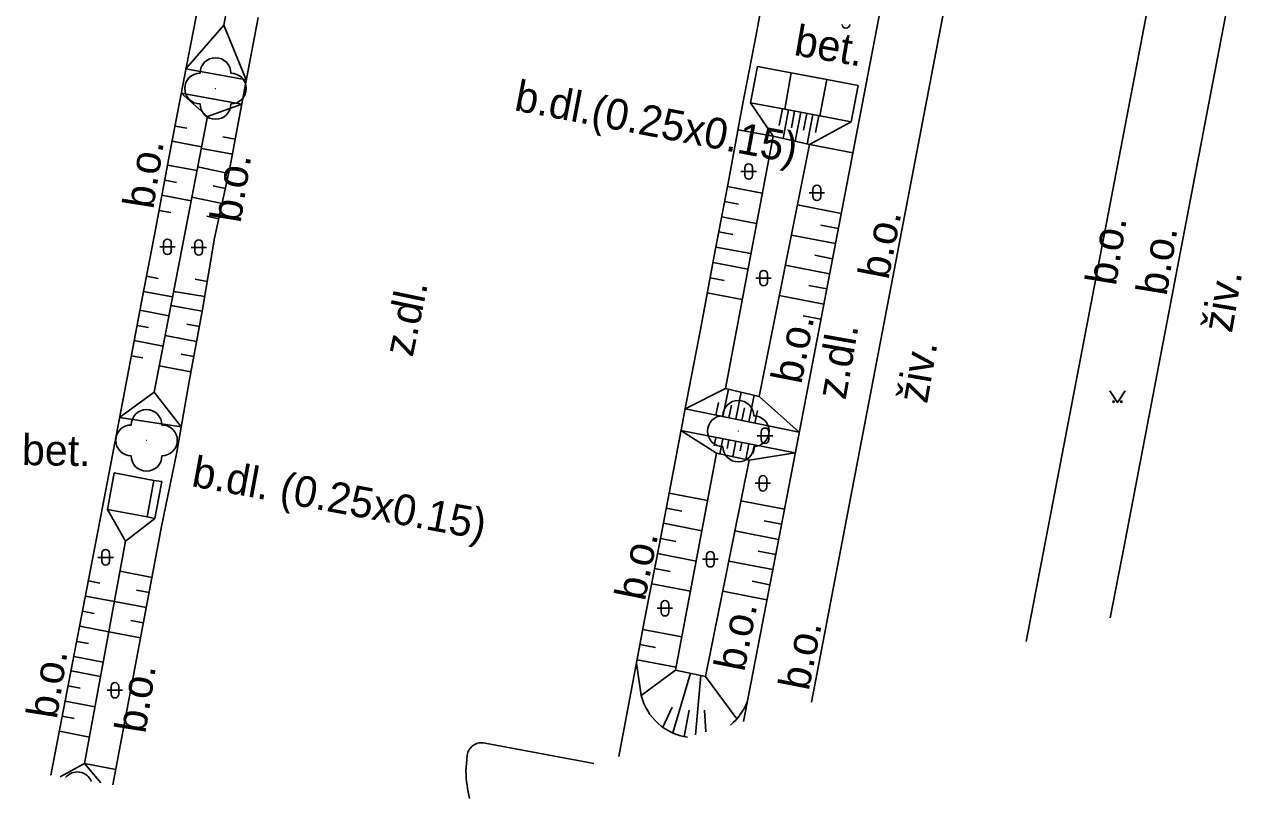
# Model space of a CAD drawing. Extents: x -601602 to -600882, y -1162594 to -1161950.
# Drawn here: x -601548.72 to -601509.18, y -1162372 to -1162346.85 of the extents above; entities that cross this region are included whole.
import ezdxf

# ---------------------------------------------------------------- set-up
doc = ezdxf.new("R2010")
doc.units = 0
for name, color, linetype in [('Vrstva 13', 7, 'Continuous'), ('Vrstva 14', 7, 'Continuous'), ('Vrstva 16', 7, 'Continuous')]:
    doc.layers.add(name, color=color, linetype=linetype)

msp = doc.modelspace()

# ---------------------------------------------------------------- linework, layer by layer
at = {"layer": 'Vrstva 13'}
for p, q in [((-601520.42, -1162343.78), (-601523.89, -1162361.87)), ((-601518.44, -1162344.25), (-601521.87, -1162362.18)), ((-601524.51, -1162344.84), (-601524.95, -1162347.19)), ((-601512.06, -1162345.44), (-601515.47, -1162363.18)), ((-601509.56, -1162345.82), (-601513, -1162363.8)), ((-601543.53, -1162348.59), (-601543.07, -1162346.25)), ((-601541.12, -1162346.62), (-601541.57, -1162348.96)), ((-601524.95, -1162347.19), (-601525.4, -1162349.52)), ((-601524.91, -1162348.21), (-601525.13, -1162349.4)), ((-601523.81, -1162348.42), (-601524.91, -1162348.21)), ((-601544, -1162351.07), (-601543.53, -1162348.59)), ((-601523.81, -1162348.42), (-601524.02, -1162349.6)), ((-601522.65, -1162348.64), (-601523.81, -1162348.42)), ((-601522.65, -1162348.64), (-601522.88, -1162349.82)), ((-601521.64, -1162348.83), (-601522.65, -1162348.64)), ((-601541.57, -1162348.96), (-601542.03, -1162351.45)), ((-601521.64, -1162348.83), (-601521.86, -1162350.01)), ((-601525.4, -1162349.52), (-601525.84, -1162351.88)), ((-601525.13, -1162349.4), (-601524.02, -1162349.6)), ((-601524.02, -1162349.6), (-601522.88, -1162349.82)), ((-601522.88, -1162349.82), (-601521.86, -1162350.01)), ((-601544.45, -1162353.45), (-601544, -1162351.07)), ((-601542.03, -1162351.45), (-601542.54, -1162353.79)), ((-601525.84, -1162351.88), (-601526.31, -1162354.37)), ((-601544.89, -1162355.75), (-601544.45, -1162353.45)), ((-601542.54, -1162353.79), (-601542.93, -1162356.11)), ((-601526.31, -1162354.37), (-601526.75, -1162356.7)), ((-601545.34, -1162358.1), (-601544.89, -1162355.75)), ((-601542.93, -1162356.11), (-601543.37, -1162358.45)), ((-601526.75, -1162356.7), (-601527.2, -1162359.04)), ((-601545.78, -1162360.44), (-601545.34, -1162358.1)), ((-601543.37, -1162358.45), (-601543.78, -1162360.8)), ((-601527.2, -1162359.04), (-601527.65, -1162361.39)), ((-601545.78, -1162360.44), (-601546.22, -1162362.76)), ((-601543.78, -1162360.8), (-601544.26, -1162363.16)), ((-601545.8, -1162361.41), (-601546.02, -1162362.61)), ((-601545.8, -1162361.41), (-601544.51, -1162361.66)), ((-601544.51, -1162361.66), (-601544.73, -1162362.84)), ((-601544.51, -1162361.66), (-601544.25, -1162361.7)), ((-601544.25, -1162361.7), (-601544.48, -1162362.9)), ((-601527.65, -1162361.39), (-601528.09, -1162363.72)), ((-601523.89, -1162361.87), (-601525.365, -1162369.488)), ((-601521.87, -1162362.18), (-601523.155, -1162368.864)), ((-601546.22, -1162362.76), (-601547.15, -1162367.59)), ((-601544.73, -1162362.84), (-601546.02, -1162362.61)), ((-601544.48, -1162362.9), (-601544.73, -1162362.84)), ((-601545.17, -1162367.99), (-601544.26, -1162363.16)), ((-601515.47, -1162363.18), (-601516.183, -1162366.898)), ((-601528.09, -1162363.72), (-601528.55, -1162366.08)), ((-601513, -1162363.8), (-601513.447, -1162366.126)), ((-601528.55, -1162366.08), (-601529.02, -1162368.56)), ((-601547.15, -1162367.59), (-601547.858, -1162371.239)), ((-601545.846, -1162371.544), (-601545.17, -1162367.99)), ((-601529.02, -1162368.56), (-601529.41, -1162370.629)), ((-601530.225, -1162370.859), (-601533.75, -1162370.19)), ((-601534.34, -1162370.59), (-601534.38, -1162371.12))]:
    msp.add_line(p, q, dxfattribs=at)
for centre, radius, start, end in [((-601533.855, -1162370.671), 0.492, 77.7335, 170.5384), ((-601529.114, -1162370.863), 5.272, 182.7894, 192.4233)]:
    msp.add_arc(centre, radius, start, end, dxfattribs=at)
at = {"layer": 'Vrstva 14'}
for p, q in [((-601542.24, -1162346.87), (-601540.96, -1162340.22)), ((-601543.472, -1162348.295), (-601542.24, -1162346.87)), ((-601542.24, -1162346.87), (-601541.509, -1162348.644)), ((-601541.509, -1162348.644), (-601543.472, -1162348.295)), ((-601541.658, -1162349.438), (-601543.624, -1162349.084)), ((-601543.624, -1162349.084), (-601542.77, -1162349.84)), ((-601542.77, -1162349.84), (-601541.658, -1162349.438)), ((-601525.13, -1162349.4), (-601524.4, -1162350.48)), ((-601544.5, -1162358.79), (-601542.77, -1162349.84)), ((-601524.198, -1162350.131), (-601524.093, -1162349.587)), ((-601524.076, -1162350.554), (-601523.896, -1162349.624)), ((-601523.805, -1162350.207), (-601523.7, -1162349.662)), ((-601523.685, -1162350.644), (-601523.503, -1162349.7)), ((-601523.412, -1162350.283), (-601523.307, -1162349.738)), ((-601523.296, -1162350.733), (-601523.111, -1162349.776)), ((-601523.019, -1162350.358), (-601522.914, -1162349.813)), ((-601543.825, -1162350.149), (-601543.441, -1162350.222)), ((-601525.539, -1162350.268), (-601524.4, -1162350.48)), ((-601523.22, -1162350.75), (-601521.86, -1162350.01)), ((-601543.919, -1162350.64), (-601542.96, -1162350.822)), ((-601541.868, -1162350.572), (-601542.271, -1162350.498)), ((-601525.95, -1162358.67), (-601524.4, -1162350.48)), ((-601523.22, -1162350.75), (-601524.4, -1162350.48)), ((-601541.959, -1162351.064), (-601542.97, -1162350.877)), ((-601524.85, -1162358.93), (-601523.22, -1162350.75)), ((-601521.809, -1162351.021), (-601523.22, -1162350.75)), ((-601544.065, -1162351.416), (-601543.11, -1162351.597)), ((-601542.083, -1162351.692), (-601543.086, -1162351.473)), ((-601525.317, -1162351.751), (-601525.317, -1162351.501)), ((-601525.067, -1162351.751), (-601525.067, -1162351.501)), ((-601525.442, -1162351.626), (-601524.942, -1162351.626)), ((-601544.158, -1162351.907), (-601543.777, -1162351.979)), ((-601542.189, -1162352.181), (-601542.586, -1162352.094)), ((-601525.884, -1162352.113), (-601524.75, -1162352.327)), ((-601523.104, -1162352.443), (-601523.104, -1162352.193)), ((-601522.854, -1162352.443), (-601522.854, -1162352.193)), ((-601544.251, -1162352.399), (-601543.299, -1162352.579)), ((-601542.296, -1162352.669), (-601543.276, -1162352.456)), ((-601525.977, -1162352.605), (-601525.523, -1162352.69)), ((-601523.229, -1162352.318), (-601522.729, -1162352.318)), ((-601544.344, -1162352.89), (-601543.964, -1162352.962)), ((-601542.402, -1162353.158), (-601542.79, -1162353.074)), ((-601522.186, -1162352.985), (-601523.611, -1162352.712)), ((-601526.07, -1162353.096), (-601524.936, -1162353.31)), ((-601522.28, -1162353.476), (-601522.851, -1162353.366)), ((-601526.162, -1162353.587), (-601525.709, -1162353.673)), ((-601522.374, -1162353.967), (-601523.806, -1162353.692)), ((-601544.321, -1162354.073), (-601543.821, -1162354.073)), ((-601544.196, -1162354.198), (-601544.196, -1162353.948)), ((-601543.946, -1162354.198), (-601543.946, -1162353.948)), ((-601543.305, -1162354.096), (-601542.805, -1162354.096)), ((-601543.18, -1162354.221), (-601543.18, -1162353.971)), ((-601542.93, -1162354.221), (-601542.93, -1162353.971)), ((-601526.255, -1162354.079), (-601525.122, -1162354.293)), ((-601526.351, -1162354.585), (-601525.217, -1162354.799)), ((-601522.468, -1162354.458), (-601523.043, -1162354.348)), ((-601544.752, -1162355.029), (-601544.374, -1162355.101)), ((-601524.833, -1162355.212), (-601524.833, -1162354.962)), ((-601524.583, -1162355.212), (-601524.583, -1162354.962)), ((-601522.562, -1162354.949), (-601524.002, -1162354.673)), ((-601542.776, -1162355.195), (-601543.175, -1162355.128)), ((-601526.443, -1162355.076), (-601525.99, -1162355.162)), ((-601524.958, -1162355.087), (-601524.458, -1162355.087)), ((-601522.657, -1162355.44), (-601523.234, -1162355.329)), ((-601544.846, -1162355.52), (-601543.903, -1162355.7)), ((-601542.859, -1162355.688), (-601543.868, -1162355.518)), ((-601526.536, -1162355.568), (-601525.403, -1162355.782)), ((-601522.751, -1162355.931), (-601524.197, -1162355.654)), ((-601544.964, -1162356.135), (-601544.022, -1162356.315)), ((-601542.94, -1162356.166), (-601543.956, -1162355.975)), ((-601545.058, -1162356.626), (-601544.681, -1162356.698)), ((-601543.033, -1162356.657), (-601543.44, -1162356.58)), ((-601522.845, -1162356.422), (-601523.425, -1162356.311)), ((-601543.125, -1162357.148), (-601544.146, -1162356.956)), ((-601545.152, -1162357.117), (-601544.211, -1162357.297)), ((-601545.246, -1162357.608), (-601544.87, -1162357.68)), ((-601543.218, -1162357.64), (-601543.627, -1162357.563)), ((-601543.31, -1162358.131), (-601544.335, -1162357.938)), ((-601544.5, -1162358.79), (-601545.625, -1162359.618)), ((-601544.5, -1162358.79), (-601543.627, -1162359.923)), ((-601525.95, -1162358.67), (-601527.256, -1162359.333)), ((-601525.849, -1162358.694), (-601526.031, -1162359.584)), ((-601525.95, -1162358.67), (-601524.85, -1162358.93)), ((-601525.431, -1162358.793), (-601525.61, -1162359.67)), ((-601525.011, -1162358.892), (-601525.188, -1162359.756)), ((-601524.85, -1162358.93), (-601523.549, -1162360.092)), ((-601523.549, -1162360.092), (-601527.256, -1162359.333)), ((-601526.173, -1162359.132), (-601526.256, -1162359.538)), ((-601525.752, -1162359.218), (-601525.835, -1162359.624)), ((-601525.331, -1162359.304), (-601525.414, -1162359.71)), ((-601524.909, -1162359.39), (-601524.992, -1162359.796)), ((-601545.625, -1162359.618), (-601543.627, -1162359.923)), ((-601527.392, -1162360.043), (-601523.677, -1162360.762)), ((-601527.392, -1162360.043), (-601526.24, -1162360.78)), ((-601524.787, -1162360.333), (-601524.787, -1162360.083)), ((-601524.537, -1162360.333), (-601524.537, -1162360.083)), ((-601526.31, -1162360.538), (-601526.256, -1162360.262)), ((-601526.126, -1162360.804), (-601526.03, -1162360.307)), ((-601525.888, -1162360.621), (-601525.834, -1162360.345)), ((-601525.705, -1162360.891), (-601525.608, -1162360.389)), ((-601525.466, -1162360.704), (-601525.412, -1162360.428)), ((-601525.285, -1162360.978), (-601525.186, -1162360.471)), ((-601525.044, -1162360.786), (-601524.99, -1162360.51)), ((-601524.912, -1162360.208), (-601524.412, -1162360.208)), ((-601527.57, -1162367.82), (-601526.24, -1162360.78)), ((-601525.18, -1162361), (-601526.24, -1162360.78)), ((-601525.18, -1162361), (-601523.677, -1162360.762)), ((-601526.59, -1162368.03), (-601525.18, -1162361)), ((-601524.981, -1162361.754), (-601524.481, -1162361.754)), ((-601524.856, -1162361.879), (-601524.856, -1162361.629)), ((-601524.606, -1162361.879), (-601524.606, -1162361.629)), ((-601527.778, -1162362.069), (-601526.53, -1162362.313)), ((-601527.871, -1162362.56), (-601527.362, -1162362.66)), ((-601524.03, -1162362.594), (-601525.445, -1162362.32)), ((-601546.02, -1162362.61), (-601545.43, -1162363.63)), ((-601545.43, -1162363.63), (-601544.48, -1162362.9)), ((-601527.959, -1162363.053), (-601526.715, -1162363.296)), ((-601524.22, -1162363.576), (-601525.641, -1162363.301)), ((-601524.125, -1162363.085), (-601524.692, -1162362.975)), ((-601545.43, -1162363.63), (-601546.76, -1162370.86)), ((-601528.055, -1162363.544), (-601527.554, -1162363.642)), ((-601546.203, -1162364.284), (-601546.203, -1162364.034)), ((-601545.953, -1162364.284), (-601545.953, -1162364.034)), ((-601528.151, -1162364.035), (-601526.901, -1162364.279)), ((-601526.562, -1162364.347), (-601526.562, -1162364.097)), ((-601526.312, -1162364.347), (-601526.312, -1162364.097)), ((-601524.315, -1162364.067), (-601524.885, -1162363.957)), ((-601546.328, -1162364.159), (-601545.828, -1162364.159)), ((-601528.247, -1162364.526), (-601527.746, -1162364.624)), ((-601526.687, -1162364.222), (-601526.187, -1162364.222)), ((-601524.41, -1162364.558), (-601525.838, -1162364.282)), ((-601546.637, -1162364.925), (-601546.263, -1162364.997)), ((-601544.571, -1162364.809), (-601545.611, -1162364.613)), ((-601524.505, -1162365.049), (-601525.078, -1162364.938)), ((-601544.663, -1162365.301), (-601545.079, -1162365.223)), ((-601528.343, -1162365.017), (-601527.087, -1162365.262)), ((-601524.6, -1162365.54), (-601526.035, -1162365.262)), ((-601546.731, -1162365.416), (-601545.792, -1162365.597)), ((-601544.756, -1162365.792), (-601545.792, -1162365.597)), ((-601528.037, -1162365.939), (-601528.037, -1162365.689)), ((-601527.787, -1162365.939), (-601527.787, -1162365.689)), ((-601546.826, -1162365.907), (-601546.448, -1162365.98)), ((-601528.162, -1162365.814), (-601527.662, -1162365.814)), ((-601546.921, -1162366.398), (-601545.973, -1162366.581)), ((-601544.848, -1162366.284), (-601545.262, -1162366.206)), ((-601528.63, -1162366.504), (-601527.367, -1162366.743)), ((-601547.015, -1162366.889), (-601546.634, -1162366.962)), ((-601544.941, -1162366.775), (-601545.973, -1162366.581)), ((-601528.723, -1162366.995), (-601528.218, -1162367.091)), ((-601547.11, -1162367.38), (-601546.154, -1162367.564)), ((-601528.68, -1162368.65), (-601528.837, -1162367.594)), ((-601528.817, -1162367.487), (-601527.552, -1162367.727)), ((-601547.2, -1162367.847), (-601546.24, -1162368.033)), ((-601527.57, -1162367.82), (-601528.68, -1162368.65)), ((-601527.66, -1162369.86), (-601527.087, -1162367.923)), ((-601527.57, -1162367.82), (-601526.59, -1162368.03)), ((-601526.747, -1162367.996), (-601526.922, -1162369.927)), ((-601526.59, -1162368.03), (-601525.58, -1162369.41)), ((-601547.295, -1162368.337), (-601546.909, -1162368.412)), ((-601546.028, -1162368.478), (-601545.528, -1162368.478)), ((-601545.903, -1162368.603), (-601545.903, -1162368.353)), ((-601545.653, -1162368.603), (-601545.653, -1162368.353)), ((-601547.39, -1162368.828), (-601546.421, -1162369.016)), ((-601527.984, -1162369.674), (-601527.673, -1162369.03)), ((-601527.284, -1162369.979), (-601527.12, -1162369.122)), ((-601526.585, -1162369.832), (-601526.624, -1162369.122)), ((-601547.485, -1162369.319), (-601547.096, -1162369.395)), ((-601547.581, -1162369.81), (-601546.602, -1162370)), ((-601547.555, -1162371.285), (-601546.76, -1162370.86)), ((-601545.752, -1162371.052), (-601546.76, -1162370.86)), ((-601546.76, -1162370.86), (-601546.233, -1162371.485))]:
    msp.add_line(p, q, dxfattribs=at)
msp.add_lwpolyline([(-601513.464, -1162358.751), (-601513.214, -1162359.126), (-601512.964, -1162358.751)], dxfattribs=at)
for centre, radius in [((-601542.51, -1162348.93), 0.0005), ((-601513.339, -1162359.101), 0.025), ((-601513.339, -1162359.101), 0.025), ((-601513.089, -1162359.101), 0.025), ((-601513.089, -1162359.101), 0.025), ((-601525.53, -1162360.06), 0.0005), ((-601544.75, -1162360.36), 0.0005)]:
    msp.add_circle(centre, radius, dxfattribs=at)
for centre, radius, start, end in [((-601522.033, -1162346.845), 0.125, 180, 360), ((-601542.51, -1162348.43), 0.5, 0, 180), ((-601543.01, -1162348.93), 0.5, 90, 270), ((-601542.01, -1162348.93), 0.5, 270, 90), ((-601542.51, -1162349.43), 0.5, 180, 360), ((-601525.191, -1162351.501), 0.125, 0, 180), ((-601525.191, -1162351.751), 0.125, 180, 360), ((-601522.978, -1162352.193), 0.125, 0, 180), ((-601522.978, -1162352.443), 0.125, 180, 360), ((-601544.07, -1162353.948), 0.125, 0, 180), ((-601543.054, -1162353.971), 0.125, 0, 180), ((-601544.07, -1162354.198), 0.125, 180, 360), ((-601543.054, -1162354.221), 0.125, 180, 360), ((-601524.707, -1162354.962), 0.125, 0, 180), ((-601524.707, -1162355.212), 0.125, 180, 360), ((-601544.75, -1162359.86), 0.5, 0, 180), ((-601525.53, -1162359.56), 0.5, 0, 180), ((-601526.03, -1162360.06), 0.5, 90, 270), ((-601525.03, -1162360.06), 0.5, 270, 90), ((-601545.25, -1162360.36), 0.5, 90, 270), ((-601544.25, -1162360.36), 0.5, 270, 90), ((-601524.661, -1162360.083), 0.125, 0, 180), ((-601525.53, -1162360.56), 0.5, 180, 360), ((-601524.661, -1162360.333), 0.125, 180, 360), ((-601544.75, -1162360.86), 0.5, 180, 360), ((-601524.73, -1162361.629), 0.125, 0, 180), ((-601524.73, -1162361.879), 0.125, 180, 360), ((-601546.077, -1162364.034), 0.125, 0, 180), ((-601526.436, -1162364.097), 0.125, 0, 180), ((-601546.077, -1162364.284), 0.125, 180, 360), ((-601526.436, -1162364.347), 0.125, 180, 360), ((-601527.911, -1162365.689), 0.125, 0, 180), ((-601527.911, -1162365.939), 0.125, 180, 360), ((-601545.777, -1162368.353), 0.125, 0, 180), ((-601545.777, -1162368.603), 0.125, 180, 360), ((-601526.929, -1162368.209), 1.806, 194.1447, 262.1986), ((-601526.929, -1162368.209), 1.806, 309.3065, 338.984), ((-601547, -1162371.63), 0.5, 22.4716, 140.2919)]:
    msp.add_arc(centre, radius, start, end, dxfattribs=at)

# ---------------------------------------------------------------- texts
at = {"layer": 'Vrstva 16'}
for s, rotation, p in [('bet.', 350.1744, (-601523.755, -1162347.837)), ('b.dl.(0.25x0.15)', 349.2015, (-601532.839, -1162349.632)), ('b.o.', 80.8929, (-601544.534, -1162352.876)), ('b.o.', 80.8929, (-601541.697, -1162353.325)), ('b.o.', 78.9053, (-601520.657, -1162355.168)), ('b.o.', 80.6962, (-601513.268, -1162355.365)), ('b.o.', 80.6962, (-601511.621, -1162355.692)), ('živ.', 80.2556, (-601509.499, -1162356.894)), ('z.dl.', 78.1898, (-601536.108, -1162357.677)), ('b.o.', 78.9053, (-601523.486, -1162358.561)), ('z.dl.', 80.0517, (-601522.045, -1162359.066)), ('živ.', 80.2556, (-601519.397, -1162359.191)), ('bet.', 358.9235, (-601548.805, -1162361.157)), ('b.dl. (0.25x0.15)', 349.5521, (-601543.323, -1162361.842)), ('b.o.', 78.6393, (-601528.567, -1162365.606)), ('b.o.', 78.9053, (-601525.337, -1162367.902)), ('b.o.', 78.9053, (-601523.244, -1162368.52)), ('b.o.', 80.8929, (-601547.665, -1162369.44)), ('b.o.', 80.8929, (-601544.792, -1162369.91))]:
    msp.add_text(s, height=1, rotation=rotation, dxfattribs=at).set_placement(p)

doc.saveas('drawing.dxf')
